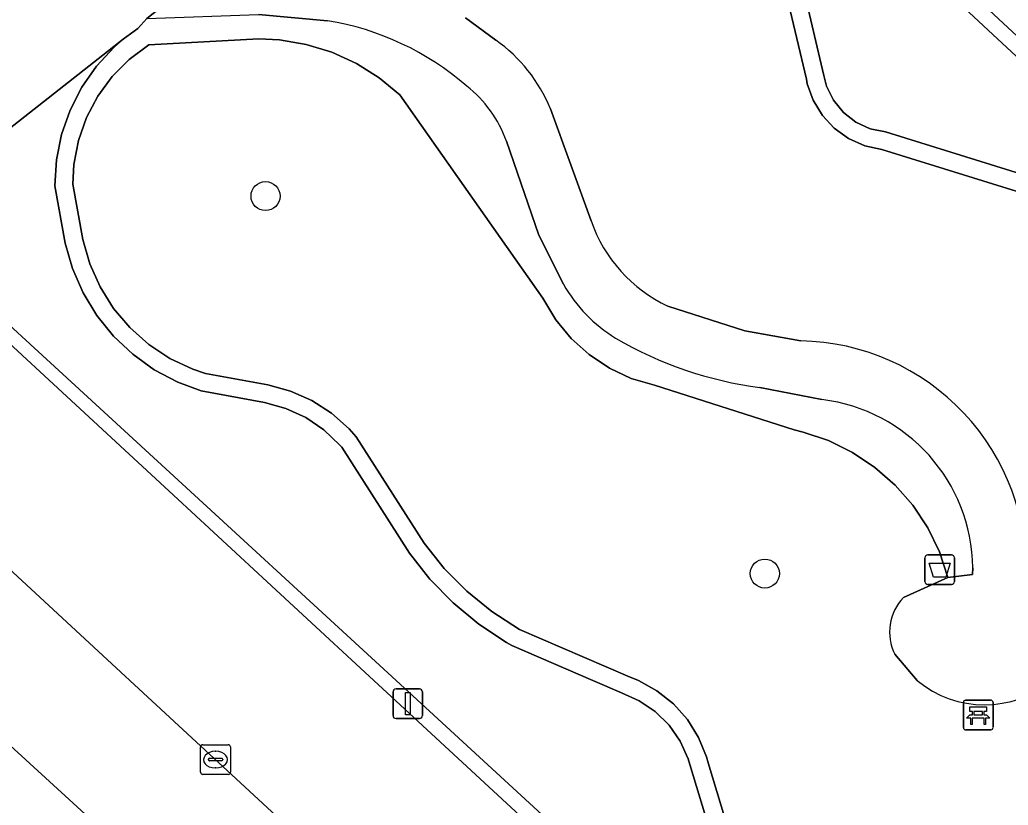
# Model space of a CAD drawing. Extents: x 159217 to 160349, y 381246 to 382172.
# Drawn here: x 159810.5 to 159843.78, y 381745.8 to 381772.25 of the extents above; entities that cross this region are included whole.
import ezdxf

# ---------------------------------------------------------------- set-up
doc = ezdxf.new("R2010")
doc.units = 0
for name, color, linetype in [('IMGEO_Afvalbak', 7, 'Continuous'), ('IMGEO_Bank', 7, 'Continuous'), ('IMGEO_Boom', 7, 'Continuous'), ('IMGEO_Groenvoorziening', 7, 'Continuous'), ('IMGEO_Haag', 7, 'Continuous'), ('IMGEO_Kolk', 7, 'Continuous'), ('IMGEO_Lichtmast', 7, 'Continuous'), ('IMGEO_Parkeervlak_open', 7, 'Continuous'), ('IMGEO_Rijbaan_lokaal_open', 7, 'Continuous'), ('IMGEO_Voetpad_halfverhard', 7, 'Continuous'), ('IMGEO_Voetpad_open', 7, 'Continuous')]:
    doc.layers.add(name, color=color, linetype=linetype)

msp = doc.modelspace()

# ---------------------------------------------------------------- linework, layer by layer
at = {"layer": 'IMGEO_Afvalbak'}
for p, q in [((159841.077, 381754.233), (159841.867, 381754.233)), ((159841.867, 381754.233), (159841.077, 381754.233)), ((159840.977, 381753.333), (159840.977, 381754.133)), ((159840.977, 381754.133), (159840.977, 381753.333)), ((159841.967, 381754.133), (159841.967, 381753.333)), ((159841.967, 381753.333), (159841.967, 381754.133)), ((159841.867, 381753.233), (159841.077, 381753.233)), ((159841.077, 381753.233), (159841.867, 381753.233))]:
    msp.add_line(p, q, dxfattribs=at)
msp.add_lwpolyline([(159841.12, 381753.947), (159841.824, 381753.947), (159841.675, 381753.477), (159841.269, 381753.477), (159841.12, 381753.947)], dxfattribs=at)
for centre, start, end in [((159841.077, 381754.133), 90, 180), ((159841.077, 381754.133), 90, 180), ((159841.867, 381754.133), 0, 90), ((159841.867, 381754.133), 360, 90), ((159841.077, 381753.333), 180, 270), ((159841.077, 381753.333), 180, 270), ((159841.867, 381753.333), 270, 0), ((159841.867, 381753.333), 270, 0)]:
    msp.add_arc(centre, 0.1, start, end, dxfattribs=at)
at = {"layer": 'IMGEO_Bank'}
for p, q in [((159842.272, 381748.413), (159842.272, 381749.254)), ((159842.272, 381749.254), (159842.272, 381748.413)), ((159842.347, 381749.338), (159843.188, 381749.338)), ((159843.188, 381749.338), (159842.347, 381749.338)), ((159843.272, 381749.263), (159843.272, 381748.422)), ((159843.272, 381748.422), (159843.272, 381749.263)), ((159842.581, 381748.844), (159842.581, 381748.95)), ((159842.625, 381748.95), (159842.625, 381748.844)), ((159842.913, 381748.956), (159842.631, 381748.956)), ((159842.919, 381748.844), (159842.919, 381748.95)), ((159842.963, 381748.95), (159842.963, 381748.844)), ((159842.969, 381748.736), (159842.576, 381748.736)), ((159842.631, 381748.838), (159842.913, 381748.838)), ((159843.197, 381748.338), (159842.356, 381748.338)), ((159842.356, 381748.338), (159843.197, 381748.338))]:
    msp.add_line(p, q, dxfattribs=at)
for points in [[(159842.575, 381748.956), (159842.489, 381748.956), (159842.489, 381749.117), (159843.052, 381749.117), (159843.052, 381748.956), (159842.969, 381748.956)], [(159842.519, 381748.736), (159842.377, 381748.736), (159842.489, 381748.838), (159842.575, 381748.838)], [(159842.569, 381748.729), (159842.569, 381748.522), (159842.526, 381748.522), (159842.526, 381748.729)], [(159842.969, 381748.838), (159843.052, 381748.838), (159843.164, 381748.736), (159843.025, 381748.736)], [(159843.019, 381748.729), (159843.019, 381748.522), (159842.975, 381748.522), (159842.975, 381748.729)]]:
    msp.add_lwpolyline(points, dxfattribs=at)
for centre, radius, start, end in [((159842.35, 381749.26), 0.0779, 92.4484, 184.2845), ((159842.35, 381749.26), 0.0779, 92.4484, 184.2845), ((159843.194, 381749.26), 0.0779, 2.4484, 94.2845), ((159843.194, 381749.26), 0.0779, 2.4484, 94.2845), ((159842.574, 381748.949), 0.00671, 2.8957, 87.1043), ((159842.574, 381748.845), 0.00671, 272.8957, 357.1043), ((159842.631, 381748.949), 0.00671, 92.8957, 177.1043), ((159842.631, 381748.845), 0.00671, 182.8957, 267.1043), ((159842.913, 381748.949), 0.00671, 2.8957, 87.1043), ((159842.913, 381748.845), 0.00671, 272.8957, 357.1043), ((159842.97, 381748.949), 0.00671, 92.8957, 177.1043), ((159842.97, 381748.845), 0.00671, 182.8957, 267.1043), ((159842.519, 381748.729), 0.00671, 2.8957, 87.1043), ((159842.576, 381748.729), 0.00671, 92.8957, 177.1043), ((159842.968, 381748.729), 0.00671, 2.8957, 87.1043), ((159843.025, 381748.729), 0.00671, 92.8957, 177.1043), ((159842.35, 381748.416), 0.0779, 182.4484, 274.2845), ((159842.35, 381748.416), 0.0779, 182.4484, 274.2845), ((159843.194, 381748.416), 0.0779, 272.4484, 4.2845), ((159843.194, 381748.416), 0.0779, 272.4484, 4.2845)]:
    msp.add_arc(centre, radius, start, end, dxfattribs=at)
at = {"layer": 'IMGEO_Boom'}
for centre in [(159818.772, 381766.315), (159835.585, 381753.601)]:
    msp.add_circle(centre, 0.489, dxfattribs=at)
at = {"layer": 'IMGEO_Groenvoorziening'}
for points in [[(159858.417, 381757.678), (159829.839, 381784.238), (159827.49, 381782.374), (159820.474, 381776.807), (159821.354, 381777.176), (159822.741, 381777.65), (159824.161, 381778.009), (159825.606, 381778.251), (159827.066, 381778.373), (159832.601, 381777.624), (159835.359, 381776.176), (159836.905, 381773.212), (159837.57, 381770.376), (159837.667, 381770.016), (159837.901, 381769.541), (159838.235, 381769.131), (159838.652, 381768.807), (159839.132, 381768.584), (159839.65, 381768.475), (159845.383, 381766.692)], [(159845.027, 381766.174), (159839.528, 381767.885), (159838.949, 381768.013), (159838.407, 381768.255), (159837.925, 381768.6), (159837.522, 381769.035), (159837.215, 381769.543), (159837.016, 381770.101), (159836.983, 381770.252), (159836.338, 381773.001), (159834.913, 381775.732), (159832.416, 381777.044), (159827.039, 381777.772), (159825.618, 381777.647), (159824.213, 381777.404), (159822.833, 381777.043), (159821.489, 381776.567), (159820.737, 381776.244), (159820.012, 381775.945), (159819.818, 381774.141), (159820.753, 381774.056)], [(159845.383, 381766.692), (159839.65, 381768.475), (159839.132, 381768.584), (159838.652, 381768.807), (159838.235, 381769.131), (159837.901, 381769.541), (159837.667, 381770.016), (159837.57, 381770.376), (159836.905, 381773.212)], [(159836.338, 381773.001), (159836.983, 381770.252), (159837.016, 381770.101), (159837.215, 381769.543), (159837.522, 381769.035), (159837.925, 381768.6), (159838.407, 381768.255), (159838.949, 381768.013), (159839.528, 381767.885), (159845.027, 381766.174)], [(159814.775, 381772.297), (159814.476, 381771.957), (159813.982, 381771.599), (159813.675, 381771.329), (159813.083, 381770.692), (159812.584, 381769.98), (159812.189, 381769.206), (159811.903, 381768.385), (159811.733, 381767.533), (159811.682, 381766.665), (159812.026, 381764.733), (159812.27, 381763.874), (159812.627, 381763.056), (159813.09, 381762.293), (159813.652, 381761.599), (159814.301, 381760.986), (159815.026, 381760.466), (159815.815, 381760.048), (159816.603, 381759.754), (159818.74, 381759.364), (159819.453, 381759.165), (159820.125, 381758.854), (159820.737, 381758.439), (159821.275, 381757.931), (159821.342, 381757.854), (159823.617, 381754.293), (159824.308, 381753.412), (159825.09, 381752.61), (159825.953, 381751.895), (159826.887, 381751.278), (159827.061, 381751.178), (159829.789, 381750), (159830.755, 381749.583), (159831.355, 381749.32), (159831.897, 381748.952), (159832.363, 381748.491), (159832.737, 381747.953), (159833.007, 381747.357), (159833.095, 381747.063), (159835.051, 381740.63)], [(159820.858, 381772.221), (159818.531, 381772.435)], [(159825.502, 381772.324), (159826.526, 381771.571)], [(159835.051, 381740.63), (159833.095, 381747.063), (159833.007, 381747.357), (159832.737, 381747.953), (159832.363, 381748.491), (159831.897, 381748.952), (159831.355, 381749.32), (159830.755, 381749.583), (159829.789, 381750), (159827.061, 381751.178), (159826.887, 381751.278), (159825.953, 381751.895), (159825.09, 381752.61), (159824.308, 381753.412), (159823.617, 381754.293), (159821.342, 381757.854), (159821.275, 381757.931), (159820.737, 381758.439), (159820.125, 381758.854), (159819.453, 381759.165), (159818.74, 381759.364), (159816.603, 381759.754), (159815.815, 381760.048), (159815.026, 381760.466), (159814.301, 381760.986), (159813.652, 381761.599), (159813.09, 381762.293), (159812.627, 381763.056), (159812.27, 381763.874), (159812.026, 381764.733), (159811.682, 381766.665), (159811.733, 381767.533), (159811.903, 381768.385), (159812.189, 381769.206), (159812.584, 381769.98), (159813.083, 381770.692), (159813.675, 381771.329), (159813.982, 381771.599), (159807.132, 381766.225)], [(159840.252, 381752.792), (159841.752, 381753.473), (159841.467, 381754.332), (159841.071, 381755.146), (159840.571, 381755.9), (159839.976, 381756.582), (159839.295, 381757.179), (159838.542, 381757.68), (159837.729, 381758.078), (159836.871, 381758.365), (159836.569, 381758.437), (159831.871, 381759.942), (159831.09, 381760.177), (159830.352, 381760.524), (159829.673, 381760.976), (159829.067, 381761.522), (159828.548, 381762.151), (159828.114, 381762.874), (159823.297, 381769.721), (159822.599, 381770.301), (159821.832, 381770.784), (159821.007, 381771.161), (159820.139, 381771.426), (159819.245, 381771.575), (159818.543, 381771.608), (159814.838, 381771.409), (159814.185, 381770.918), (159813.611, 381770.338), (159813.128, 381769.679), (159812.747, 381768.957), (159812.476, 381768.187), (159812.32, 381767.385), (159812.281, 381766.72), (159812.615, 381764.848), (159812.852, 381764.03), (159813.201, 381763.254), (159813.656, 381762.534), (159814.208, 381761.885), (159814.845, 381761.32), (159815.555, 381760.85), (159816.325, 381760.485), (159816.745, 381760.338), (159818.851, 381759.954), (159819.611, 381759.746), (159820.331, 381759.425), (159820.994, 381758.999), (159821.584, 381758.478), (159821.826, 381758.211), (159824.116, 381754.627), (159824.786, 381753.776), (159825.546, 381753.003), (159826.387, 381752.32), (159827.328, 381751.717), (159830.97, 381750.144), (159831.335, 381750), (159831.954, 381749.656), (159832.506, 381749.212), (159832.976, 381748.682), (159833.35, 381748.08), (159833.616, 381747.424), (159833.673, 381747.225), (159835.613, 381740.842)], [(159835.613, 381740.842), (159833.673, 381747.225), (159833.616, 381747.424), (159833.35, 381748.08), (159832.976, 381748.682), (159832.506, 381749.212), (159831.954, 381749.656), (159831.335, 381750), (159830.97, 381750.144), (159827.328, 381751.717), (159826.387, 381752.32), (159825.546, 381753.003), (159824.786, 381753.776), (159824.116, 381754.627), (159821.826, 381758.211), (159821.584, 381758.478), (159820.994, 381758.999), (159820.331, 381759.425), (159819.611, 381759.746), (159818.851, 381759.954), (159816.745, 381760.338), (159816.325, 381760.485), (159815.555, 381760.85), (159814.845, 381761.32), (159814.208, 381761.885), (159813.656, 381762.534), (159813.201, 381763.254), (159812.852, 381764.03), (159812.615, 381764.848), (159812.281, 381766.72), (159812.32, 381767.385), (159812.476, 381768.187), (159812.747, 381768.957), (159813.128, 381769.679), (159813.611, 381770.338), (159814.185, 381770.918), (159814.838, 381771.409), (159818.543, 381771.608), (159819.245, 381771.575), (159820.139, 381771.426), (159821.007, 381771.161), (159821.832, 381770.784), (159822.599, 381770.301), (159823.297, 381769.721), (159828.114, 381762.874), (159828.548, 381762.151), (159829.067, 381761.522), (159829.673, 381760.976), (159830.352, 381760.524), (159831.09, 381760.177), (159831.871, 381759.942), (159836.569, 381758.437), (159836.871, 381758.365), (159837.729, 381758.078), (159838.542, 381757.68), (159839.295, 381757.179), (159839.976, 381756.582), (159840.571, 381755.9), (159841.071, 381755.146), (159841.467, 381754.332), (159841.752, 381753.473), (159842.576, 381753.569), (159842.589, 381753.795)], [(159828.366, 381769.257), (159829.734, 381765.479)], [(159828.804, 381763.344), (159827.974, 381764.997), (159826.886, 381768.164)], [(159806.261, 381765.542), (159823.171, 381750), (159837.76, 381736.572)], [(159832.316, 381762.611), (159834.912, 381761.78), (159836.794, 381761.436)], [(159837.508, 381759.459), (159835.422, 381759.864)], [(159840.72, 381750), (159839.964, 381750.882)]]:
    msp.add_lwpolyline(points, dxfattribs=at)
msp.add_lwpolyline([(159802.073, 381755.288), (159795.639, 381750), (159794.426, 381749.008), (159805.302, 381738.901), (159816.282, 381728.697), (159827.45, 381718.318), (159834.247, 381725.568), (159829.716, 381729.773), (159825.509, 381725.247), (159823.334, 381727.267), (159827.53, 381731.802), (159819.769, 381739.005), (159815.597, 381734.475), (159813.411, 381736.488), (159817.605, 381741.003), (159807.766, 381750), (159803.599, 381745.515), (159801.436, 381747.543), (159802.207, 381748.37), (159803.726, 381750), (159805.628, 381752.041)], close=True, dxfattribs=at)
for centre, radius, start, end in [((159819.346, 381762.901), 9.442, 48.9556, 80.7847), ((159823.442, 381767.23), 5.325, 22.3741, 54.6065), ((159823.039, 381766.802), 4.081, 19.5, 52.0987), ((159834.46, 381767.137), 5.009, 199.3371, 244.655), ((159833.25, 381765.895), 5.126, 209.8513, 238.3504), ((159837.176, 381772.895), 13.149, 239.7928, 262.3362), ((159836.67, 381753.73), 7.707, 357.3917, 89.0761), ((159836.822, 381753.733), 5.767, 0.6178, 83.1708), ((159841.456, 381751.634), 1.671, 136.1075, 206.7429), ((159842.981, 381752.704), 3.525, 230.0948, 309.9052)]:
    msp.add_arc(centre, radius, start, end, dxfattribs=at)
at = {"layer": 'IMGEO_Haag'}
for points in [[(159845.383, 381766.692), (159839.65, 381768.475), (159839.132, 381768.584), (159838.652, 381768.807), (159838.235, 381769.131), (159837.901, 381769.541), (159837.667, 381770.016), (159837.57, 381770.376), (159836.905, 381773.212)], [(159836.338, 381773.001), (159836.983, 381770.252), (159837.016, 381770.101), (159837.215, 381769.543), (159837.522, 381769.035), (159837.925, 381768.6), (159838.407, 381768.255), (159838.949, 381768.013), (159839.528, 381767.885), (159845.027, 381766.174)], [(159814.775, 381772.297), (159814.476, 381771.957), (159813.982, 381771.599), (159813.675, 381771.329), (159813.083, 381770.692), (159812.584, 381769.98), (159812.189, 381769.206), (159811.903, 381768.385), (159811.733, 381767.533), (159811.682, 381766.665), (159812.026, 381764.733), (159812.27, 381763.874), (159812.627, 381763.056), (159813.09, 381762.293), (159813.652, 381761.599), (159814.301, 381760.986), (159815.026, 381760.466), (159815.815, 381760.048), (159816.603, 381759.754), (159818.74, 381759.364), (159819.453, 381759.165), (159820.125, 381758.854), (159820.737, 381758.439), (159821.275, 381757.931), (159821.342, 381757.854), (159823.617, 381754.293), (159824.308, 381753.412), (159825.09, 381752.61), (159825.953, 381751.895), (159826.887, 381751.278), (159827.061, 381751.178), (159829.789, 381750), (159830.755, 381749.583), (159831.355, 381749.32), (159831.897, 381748.952), (159832.363, 381748.491), (159832.737, 381747.953), (159833.007, 381747.357), (159833.095, 381747.063), (159835.051, 381740.63)], [(159820.858, 381772.221), (159818.531, 381772.435)], [(159835.613, 381740.842), (159833.673, 381747.225), (159833.616, 381747.424), (159833.35, 381748.08), (159832.976, 381748.682), (159832.506, 381749.212), (159831.954, 381749.656), (159831.335, 381750), (159830.97, 381750.144), (159827.328, 381751.717), (159826.387, 381752.32), (159825.546, 381753.003), (159824.786, 381753.776), (159824.116, 381754.627), (159821.826, 381758.211), (159821.584, 381758.478), (159820.994, 381758.999), (159820.331, 381759.425), (159819.611, 381759.746), (159818.851, 381759.954), (159816.745, 381760.338), (159816.325, 381760.485), (159815.555, 381760.85), (159814.845, 381761.32), (159814.208, 381761.885), (159813.656, 381762.534), (159813.201, 381763.254), (159812.852, 381764.03), (159812.615, 381764.848), (159812.281, 381766.72), (159812.32, 381767.385), (159812.476, 381768.187), (159812.747, 381768.957), (159813.128, 381769.679), (159813.611, 381770.338), (159814.185, 381770.918), (159814.838, 381771.409), (159818.543, 381771.608), (159819.245, 381771.575), (159820.139, 381771.426), (159821.007, 381771.161), (159821.832, 381770.784), (159822.599, 381770.301), (159823.297, 381769.721), (159828.114, 381762.874), (159828.548, 381762.151), (159829.067, 381761.522), (159829.673, 381760.976), (159830.352, 381760.524), (159831.09, 381760.177), (159831.871, 381759.942), (159836.569, 381758.437), (159836.871, 381758.365), (159837.729, 381758.078), (159838.542, 381757.68), (159839.295, 381757.179), (159839.976, 381756.582), (159840.571, 381755.9), (159841.071, 381755.146), (159841.467, 381754.332), (159841.752, 381753.473), (159842.576, 381753.569), (159842.589, 381753.795)], [(159828.804, 381763.344), (159827.974, 381764.997), (159826.886, 381768.164)], [(159837.508, 381759.459), (159835.422, 381759.864)]]:
    msp.add_lwpolyline(points, dxfattribs=at)
for centre, radius, start, end in [((159819.346, 381762.901), 9.442, 48.9556, 80.7847), ((159823.039, 381766.802), 4.081, 19.5, 52.0987), ((159833.25, 381765.895), 5.126, 209.8513, 238.3504), ((159837.176, 381772.895), 13.149, 239.7928, 262.3362), ((159836.822, 381753.733), 5.767, 0.6178, 83.1708)]:
    msp.add_arc(centre, radius, start, end, dxfattribs=at)
at = {"layer": 'IMGEO_Kolk'}
for p, q in [((159816.587, 381746.909), (159816.587, 381747.761)), ((159816.662, 381747.835), (159817.514, 381747.835)), ((159817.075, 381747.615), (159817.1, 381747.615)), ((159817.588, 381747.761), (159817.588, 381746.909)), ((159816.846, 381747.329), (159816.846, 381747.341)), ((159817.284, 381747.292), (159816.886, 381747.292)), ((159816.889, 381747.378), (159817.287, 381747.378)), ((159817.33, 381747.341), (159817.33, 381747.329)), ((159817.098, 381747.055), (159817.073, 381747.055)), ((159817.514, 381746.835), (159816.662, 381746.835))]:
    msp.add_line(p, q, dxfattribs=at)
for points in [[(159816.587, 381746.909), (159816.587, 381747.761)], [(159816.662, 381747.835), (159817.514, 381747.835)], [(159817.588, 381747.761), (159817.588, 381746.909)], [(159817.514, 381746.835), (159816.662, 381746.835)]]:
    msp.add_lwpolyline(points, dxfattribs=at)
for centre, radius, start, end in [((159816.664, 381747.759), 0.0765, 91.552, 178.448), ((159816.664, 381747.759), 0.0765, 91.552, 178.448), ((159817.512, 381747.759), 0.0765, 1.552, 88.448), ((159817.512, 381747.759), 0.0765, 1.552, 88.448), ((159816.886, 381747.338), 0.0403, 85.8775, 175.7526), ((159816.883, 381747.328), 0.0366, 178.938, 274.7102), ((159817.287, 381747.335), 0.043, 264.8664, 352.4533), ((159817.291, 381747.34), 0.0386, 1.7309, 96.639), ((159816.664, 381746.911), 0.0765, 181.552, 268.448), ((159816.664, 381746.911), 0.0765, 181.552, 268.448), ((159817.512, 381746.911), 0.0765, 271.552, 358.448), ((159817.512, 381746.911), 0.0765, 271.552, 358.448)]:
    msp.add_arc(centre, radius, start, end, dxfattribs=at)
for centre, major_axis, ratio, start_param, end_param in [((159817.074, 381747.335), (-0.387, 0.002), 0.722429, 4.712389, 7.853982), ((159817.099, 381747.335), (-0.39, 0.002), 0.717154, 1.570796, 4.712389)]:
    msp.add_ellipse(centre, major_axis=major_axis, ratio=ratio, start_param=start_param, end_param=end_param, dxfattribs=at)
at = {"layer": 'IMGEO_Lichtmast'}
for p, q in [((159823.067, 381748.818), (159823.067, 381749.618)), ((159823.067, 381749.618), (159823.067, 381748.818)), ((159823.167, 381749.718), (159823.957, 381749.718)), ((159823.957, 381749.718), (159823.167, 381749.718)), ((159824.057, 381749.618), (159824.057, 381748.818)), ((159824.057, 381748.818), (159824.057, 381749.618)), ((159823.957, 381748.718), (159823.167, 381748.718)), ((159823.167, 381748.718), (159823.957, 381748.718))]:
    msp.add_line(p, q, dxfattribs=at)
msp.add_lwpolyline([(159823.487, 381749.593), (159823.637, 381749.593), (159823.637, 381748.843), (159823.487, 381748.843), (159823.487, 381749.593)], dxfattribs=at)
for centre, start, end in [((159823.167, 381749.618), 90, 180), ((159823.167, 381749.618), 90, 180), ((159823.957, 381749.618), 0, 90), ((159823.957, 381749.618), 360, 90), ((159823.167, 381748.818), 180, 270), ((159823.167, 381748.818), 180, 270), ((159823.957, 381748.818), 270, 0), ((159823.957, 381748.818), 270, 0)]:
    msp.add_arc(centre, 0.1, start, end, dxfattribs=at)
at = {"layer": 'IMGEO_Parkeervlak_open'}
for points in [[(159807.132, 381766.225), (159813.982, 381771.599), (159814.476, 381771.957), (159814.775, 381772.297), (159820.07, 381776.487), (159820.474, 381776.807), (159827.49, 381782.374), (159825.531, 381784.836), (159825.479, 381784.906), (159825.407, 381785.019), (159825.345, 381785.138), (159825.294, 381785.262), (159825.254, 381785.39), (159825.226, 381785.521), (159825.209, 381785.654)], [(159863.307, 381760.012), (159835.985, 381785.476), (159836.053, 381785.409), (159836.172, 381785.276), (159836.279, 381785.132), (159836.372, 381784.979), (159836.452, 381784.819), (159836.516, 381784.652), (159836.566, 381784.48), (159836.6, 381784.304), (159836.618, 381784.126), (159836.62, 381783.947), (159836.606, 381783.769), (159836.577, 381783.593), (159836.531, 381783.419), (159836.471, 381783.251), (159836.395, 381783.089), (159836.306, 381782.934), (159836.203, 381782.788), (159836.087, 381782.651), (159834.334, 381780.765), (159858.391, 381758.406)]]:
    msp.add_lwpolyline(points, dxfattribs=at)
msp.add_lwpolyline([(159833.311, 381732.333), (159833.59, 381732.834), (159837.026, 381736.496), (159822.422, 381750), (159807.121, 381764.149), (159804.13, 381760.763), (159804.103, 381760.725), (159803.993, 381760.591), (159803.872, 381760.466), (159803.741, 381760.353), (159803.599, 381760.253), (159803.45, 381760.165), (159803.293, 381760.091), (159814.206, 381750)], close=True, dxfattribs=at)
at = {"layer": 'IMGEO_Rijbaan_lokaal_open'}
for points in [[(159833.311, 381732.333), (159814.206, 381750), (159803.293, 381760.091)], [(159807.766, 381750), (159817.605, 381741.003)]]:
    msp.add_lwpolyline(points, dxfattribs=at)
at = {"layer": 'IMGEO_Voetpad_halfverhard'}
for points in [[(159820.753, 381774.056), (159819.818, 381774.141), (159820.012, 381775.945), (159820.07, 381776.487), (159814.775, 381772.297), (159818.531, 381772.435), (159820.858, 381772.221)], [(159826.526, 381771.571), (159825.502, 381772.324)], [(159829.734, 381765.479), (159828.366, 381769.257)], [(159826.886, 381768.164), (159827.974, 381764.997), (159828.804, 381763.344)], [(159836.794, 381761.436), (159834.912, 381761.78), (159832.316, 381762.611)], [(159835.422, 381759.864), (159837.508, 381759.459)], [(159842.589, 381753.795), (159842.576, 381753.569), (159841.752, 381753.473), (159840.252, 381752.792)], [(159839.964, 381750.882), (159840.72, 381750)]]:
    msp.add_lwpolyline(points, dxfattribs=at)
for centre, radius, start, end in [((159819.346, 381762.901), 9.442, 48.9556, 80.7847), ((159823.442, 381767.23), 5.325, 22.3741, 54.6065), ((159823.039, 381766.802), 4.081, 19.5, 52.0987), ((159834.46, 381767.137), 5.009, 199.3371, 244.655), ((159833.25, 381765.895), 5.126, 209.8513, 238.3504), ((159837.176, 381772.895), 13.149, 239.7928, 262.3362), ((159836.67, 381753.73), 7.707, 357.3917, 89.0761), ((159836.822, 381753.733), 5.767, 0.6178, 83.1708), ((159841.456, 381751.634), 1.671, 136.1075, 206.7429), ((159842.981, 381752.704), 3.525, 230.0948, 309.9052)]:
    msp.add_arc(centre, radius, start, end, dxfattribs=at)
at = {"layer": 'IMGEO_Voetpad_open'}
for points in [[(159858.391, 381758.406), (159834.334, 381780.765), (159836.087, 381782.651), (159836.203, 381782.788), (159836.306, 381782.934), (159836.395, 381783.089), (159836.471, 381783.251), (159836.531, 381783.419), (159836.577, 381783.593), (159836.606, 381783.769), (159836.62, 381783.947), (159836.618, 381784.126), (159836.6, 381784.304), (159836.566, 381784.48), (159836.516, 381784.652), (159836.452, 381784.819), (159836.372, 381784.979), (159836.279, 381785.132), (159836.172, 381785.276), (159836.053, 381785.409), (159835.985, 381785.476), (159833.897, 381787.422)], [(159825.209, 381785.654), (159825.226, 381785.521), (159825.254, 381785.39), (159825.294, 381785.262), (159825.345, 381785.138), (159825.407, 381785.019), (159825.479, 381784.906), (159825.531, 381784.836), (159827.49, 381782.374), (159829.839, 381784.238), (159858.417, 381757.678), (159860.395, 381759.799), (159860.499, 381759.887), (159860.623, 381759.975), (159860.755, 381760.052), (159860.893, 381760.117), (159861.037, 381760.17), (159861.185, 381760.209), (159861.335, 381760.235), (159861.488, 381760.248), (159861.641, 381760.247)], [(159837.76, 381736.572), (159823.171, 381750), (159806.261, 381765.542)], [(159807.121, 381764.149), (159822.422, 381750), (159837.026, 381736.496)]]:
    msp.add_lwpolyline(points, dxfattribs=at)

doc.saveas('drawing.dxf')
